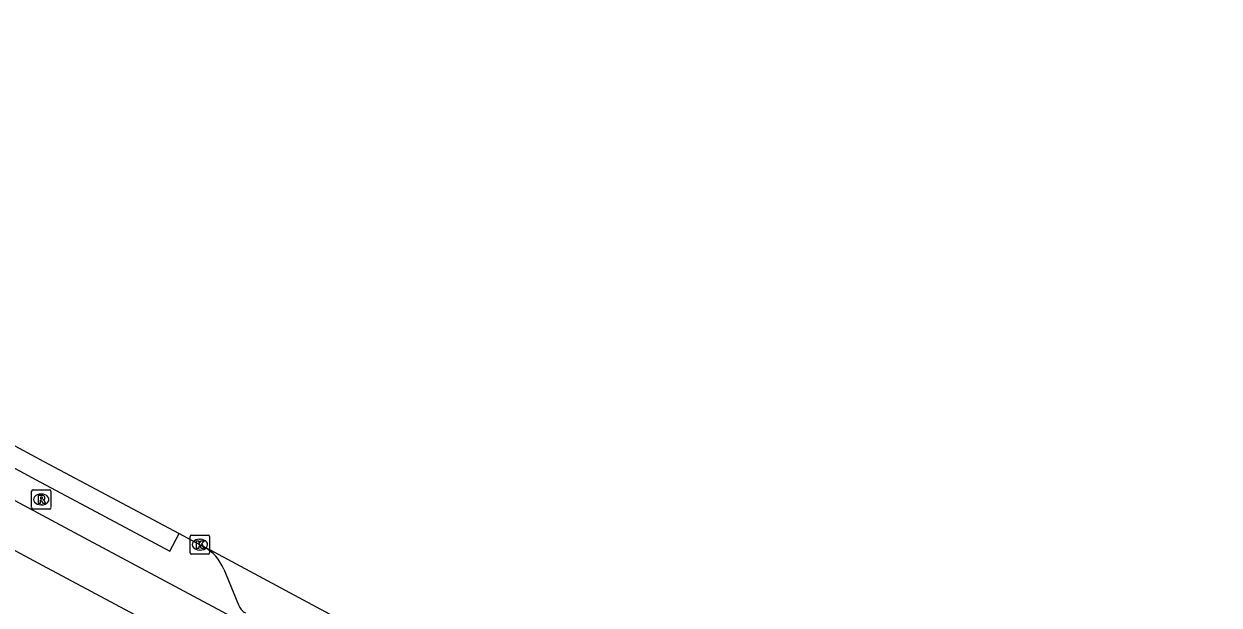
# Model space of a CAD drawing. Extents: x 159265 to 160143, y 383413 to 384319.
# Drawn here: x 159965.3 to 160027.3, y 383889.7 to 383919.8 of the extents above; entities that cross this region are included whole.
import ezdxf

# ---------------------------------------------------------------- set-up
doc = ezdxf.new("R2010")
doc.units = 0
for name, color, linetype in [('IMGEO_Berm_gesloten', 7, 'Continuous'), ('IMGEO_Fietspad_gesloten', 7, 'Continuous'), ('IMGEO_Kolk', 7, 'Continuous'), ('IMGEO_Parkeervlak_open', 7, 'Continuous'), ('IMGEO_Rijbaan_lokaal_gesloten', 7, 'Continuous'), ('IMGEO_Rioolput', 7, 'Continuous')]:
    doc.layers.add(name, color=color, linetype=linetype)

msp = doc.modelspace()

# ---------------------------------------------------------------- linework, layer by layer
at = {"layer": 'IMGEO_Berm_gesloten'}
msp.add_lwpolyline([(159960.597, 383900.226), (159960.12, 383899.312), (159965.968, 383896.171), (159972.9, 383892.476), (159973.396, 383893.395)], dxfattribs=at)
at = {"layer": 'IMGEO_Fietspad_gesloten'}
for points in [[(160080.53, 383833.461), (160018.359, 383866.492), (159968.689, 383893.037), (159961.28, 383896.996), (159918.588, 383919.812)], [(160089.346, 383826.131), (160041.045, 383851.684), (160016.316, 383865.032), (159966.304, 383891.73), (159961.003, 383894.56)]]:
    msp.add_lwpolyline(points, dxfattribs=at)
at = {"layer": 'IMGEO_Kolk'}
for p, q in [((159973.964, 383892.386), (159973.964, 383893.238)), ((159974.039, 383893.312), (159974.891, 383893.312)), ((159974.452, 383893.092), (159974.477, 383893.092)), ((159974.965, 383893.238), (159974.965, 383892.386)), ((159974.891, 383892.312), (159974.039, 383892.312)), ((159974.475, 383892.532), (159974.45, 383892.532))]:
    msp.add_line(p, q, dxfattribs=at)
for points in [[(159973.964, 383892.386), (159973.964, 383893.238)], [(159974.039, 383893.312), (159974.891, 383893.312)], [(159974.285, 383893.012), (159974.408, 383893.012), (159974.408, 383892.861), (159974.538, 383893.012), (159974.702, 383893.012), (159974.556, 383892.861), (159974.709, 383892.612), (159974.557, 383892.612), (159974.472, 383892.776), (159974.408, 383892.709), (159974.408, 383892.612), (159974.285, 383892.612), (159974.285, 383893.012)], [(159974.965, 383893.238), (159974.965, 383892.386)], [(159974.891, 383892.312), (159974.039, 383892.312)]]:
    msp.add_lwpolyline(points, dxfattribs=at)
for centre, start, end in [((159974.041, 383893.236), 91.55205, 178.44795), ((159974.041, 383893.236), 91.55205, 178.44795), ((159974.889, 383893.236), 1.55205, 88.44795), ((159974.889, 383893.236), 1.55205, 88.44795), ((159974.041, 383892.388), 181.55205, 268.44795), ((159974.041, 383892.388), 181.55205, 268.44795), ((159974.889, 383892.388), 271.55205, 358.44795), ((159974.889, 383892.388), 271.55205, 358.44795)]:
    msp.add_arc(centre, 0.0765, start, end, dxfattribs=at)
for centre, major_axis, ratio, start_param, end_param in [((159974.451, 383892.812), (-0.387, 0.002), 0.722429, 4.712389, 7.853982), ((159974.476, 383892.812), (-0.39, 0.002), 0.717154, 1.570796, 4.712389)]:
    msp.add_ellipse(centre, major_axis=major_axis, ratio=ratio, start_param=start_param, end_param=end_param, dxfattribs=at)
at = {"layer": 'IMGEO_Parkeervlak_open'}
msp.add_lwpolyline([(159975.703, 383891.54), (159976.467, 383889.684)], dxfattribs=at)
for centre, radius, start, end in [((159973.605, 383890.709), 2.257, 21.59507, 61.57332), ((159977.256, 383890.017), 0.856, 202.85663, 240.00923)]:
    msp.add_arc(centre, radius, start, end, dxfattribs=at)
at = {"layer": 'IMGEO_Rijbaan_lokaal_gesloten'}
for points in [[(159960.597, 383900.226), (159966.371, 383897.129), (159973.396, 383893.395)], [(159973.396, 383893.395), (159974.679, 383892.694)], [(160021.053, 383867.95), (159988.539, 383885.285), (159982.604, 383888.443), (159974.977, 383892.547), (159974.679, 383892.694)]]:
    msp.add_lwpolyline(points, dxfattribs=at)
at = {"layer": 'IMGEO_Rioolput'}
for p, q in [((159965.736, 383894.73), (159965.736, 383895.582)), ((159965.811, 383895.656), (159966.663, 383895.656)), ((159966.224, 383895.436), (159966.249, 383895.436)), ((159966.737, 383895.582), (159966.737, 383894.73)), ((159966.663, 383894.656), (159965.811, 383894.656)), ((159966.247, 383894.876), (159966.222, 383894.876))]:
    msp.add_line(p, q, dxfattribs=at)
for points in [[(159965.736, 383894.73), (159965.736, 383895.582)], [(159965.811, 383895.656), (159966.663, 383895.656)], [(159966.325, 383895.354), (159966.073, 383895.356), (159966.073, 383894.956)], [(159966.251, 383895.275), (159966.197, 383895.275), (159966.197, 383895.194)], [(159966.197, 383895.194), (159966.249, 383895.194)], [(159966.737, 383895.582), (159966.737, 383894.73)], [(159966.663, 383894.656), (159965.811, 383894.656)], [(159966.073, 383894.956), (159966.197, 383894.956), (159966.197, 383895.118), (159966.208, 383895.118)], [(159966.255, 383895.089), (159966.326, 383894.956), (159966.466, 383894.956), (159966.401, 383895.082)]]:
    msp.add_lwpolyline(points, dxfattribs=at)
for centre, radius, start, end in [((159965.813, 383895.58), 0.0765, 91.55205, 178.44795), ((159965.813, 383895.58), 0.0765, 91.55205, 178.44795), ((159966.233, 383895.383), 0.19, 274.7715, 282.96867), ((159966.257, 383895.179), 0.0964, 77.00612, 93.18647), ((159966.271, 383895.236), 0.0378, 276.66336, 79.67722), ((159966.324, 383895.244), 0.109, 350.36119, 89.41601), ((159966.322, 383895.244), 0.112, 277.58423, 350.98172), ((159966.661, 383895.58), 0.0765, 1.55205, 88.44795), ((159966.661, 383895.58), 0.0765, 1.55205, 88.44795), ((159965.813, 383894.732), 0.0765, 181.55205, 268.44795), ((159965.813, 383894.732), 0.0765, 181.55205, 268.44795), ((159966.207, 383895.065), 0.0533, 26.02933, 88.69889), ((159966.306, 383895.029), 0.108, 29.51342, 73.79051), ((159966.661, 383894.732), 0.0765, 271.55205, 358.44795), ((159966.661, 383894.732), 0.0765, 271.55205, 358.44795)]:
    msp.add_arc(centre, radius, start, end, dxfattribs=at)
for centre, major_axis, ratio, start_param, end_param in [((159966.223, 383895.156), (-0.387, 0.002), 0.722429, 4.712389, 7.853982), ((159966.248, 383895.156), (-0.39, 0.002), 0.717154, 1.570796, 4.712389)]:
    msp.add_ellipse(centre, major_axis=major_axis, ratio=ratio, start_param=start_param, end_param=end_param, dxfattribs=at)

doc.saveas('drawing.dxf')
